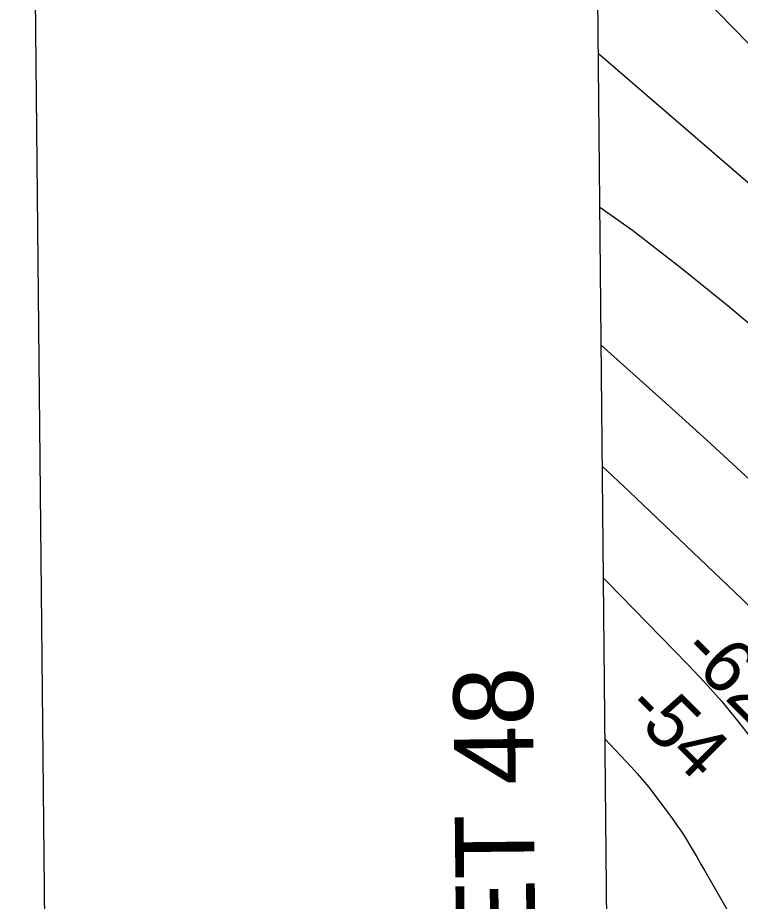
# Model space of a CAD drawing. Extents: x 3625074 to 3663148, y 511451 to 537151.
# Drawn here: x 3628414 to 3629325, y 532267 to 533380 of the extents above; entities that cross this region are included whole.
import ezdxf

# ---------------------------------------------------------------- set-up
doc = ezdxf.new("R2010")
doc.units = 0
for name, color, linetype in [('V-ANNO-SYMB', 7, 'Continuous'), ('V-ANNO-TEXT', 7, 'Continuous'), ('V-GRID-FRAM', 7, 'Continuous'), ('V-RIVR-RANG', 7, 'Continuous'), ('V-TOPO-DPTH', 7, 'Continuous'), ('V-TOPO-MAJR', 7, 'Continuous'), ('V-TOPO-MINR', 7, 'Continuous')]:
    doc.layers.add(name, color=color, linetype=linetype)

msp = doc.modelspace()

# ---------------------------------------------------------------- linework, layer by layer
at = {"layer": 'V-ANNO-SYMB'}
msp.add_lwpolyline([(3628644.1, 512686.6), (3661725.6, 513018.6), (3661495.6, 535934), (3628414.1, 535602), (3628644.1, 512686.6)], dxfattribs=at)
at = {"layer": 'V-GRID-FRAM'}
msp.add_lwpolyline([(3629129.4, 535042.1), (3660791.6, 535359.9), (3660982, 517178), (3629304, 516860), (3629129.4, 535042.1)], dxfattribs=at)
at = {"layer": 'V-TOPO-DPTH'}
msp.add_line((3629157, 532174.1), (3629137, 534257.9), dxfattribs=at)
at = {"layer": 'V-TOPO-MAJR'}
for points in [[(3630450.1, 531992.4), (3630207.9, 532286.1), (3630196.9, 532299.4), (3630185.8, 532312.6), (3630174.6, 532325.6), (3630163.3, 532338.6), (3629826.8, 532721.6), (3629801.5, 532749.7), (3629775.9, 532777.4), (3629749.6, 532804.5), (3629723, 532831.3), (3629695.8, 532857.4), (3629668.2, 532883.3), (3629640.2, 532908.5), (3629611.8, 532933.5), (3629145.8, 533334.6)], [(3629154.1, 532472), (3629187, 532436.6), (3629194.5, 532428.3), (3629201.8, 532419.9), (3629208.8, 532411.3), (3629215.6, 532402.5), (3629239.1, 532371.2), (3629244.7, 532363.4), (3629250.2, 532355.5), (3629255.4, 532347.4), (3629260.4, 532339.1), (3629265.3, 532330.8), (3629270.1, 532322.4), (3629275, 532314.1), (3629279.8, 532305.7), (3629324.6, 532228.1)]]:
    msp.add_lwpolyline(points, dxfattribs=at)
at = {"layer": 'V-TOPO-MINR'}
for points in [[(3630401.5, 532263.4), (3630310.9, 532359), (3630291.3, 532379.7), (3630271.6, 532400.3), (3630252, 532420.9), (3630232.3, 532441.5), (3630179.1, 532497), (3630132.7, 532545.2), (3630086.1, 532593.2), (3630039.3, 532641), (3629992.3, 532688.7), (3629785.2, 532897.6), (3629759.7, 532923.2), (3629734.1, 532948.8), (3629708.5, 532974.4), (3629682.8, 532999.8), (3629588, 533093.6), (3629515, 533166.1), (3629442.3, 533238.9), (3629370, 533312.1), (3629298, 533385.5), (3629143.8, 533543.5)], [(3630094.4, 532258.3), (3629982.3, 532380.4), (3629916.5, 532450.8), (3629850, 532520.5), (3629782.4, 532589.2), (3629714, 532657.1), (3629611.5, 532757.3), (3629593.6, 532774.4), (3629575.5, 532791.2), (3629557.1, 532807.6), (3629538.4, 532823.7), (3629311.4, 533015.1), (3629250.7, 533064.4), (3629188.7, 533112.1), (3629147.7, 533141.2)], [(3629149.3, 532967.9), (3629197.7, 532924.6), (3629242.5, 532884.3), (3629287.1, 532843.9), (3629331.4, 532803.1), (3629375.6, 532762.3), (3629457.3, 532686.3), (3629460.6, 532683.3), (3629463.9, 532680.3), (3629467.2, 532677.3), (3629470.5, 532674.3), (3629525.2, 532626.3), (3629555.9, 532599.2), (3629586.5, 532572.1), (3629616.9, 532544.9), (3629647.4, 532517.6), (3630024.4, 532177.9)], [(3629150.8, 532815.5), (3629184.6, 532783.4), (3629327.3, 532647.3), (3629353.5, 532622), (3629379.4, 532596.3), (3629405, 532570.4), (3629430.3, 532544.1), (3629606.3, 532359.3), (3629646.5, 532314.3), (3629684.8, 532267.8), (3629720.2, 532219)], [(3629152.2, 532674.5), (3629157.3, 532669.3), (3629258.1, 532566), (3629280, 532542.7), (3629301.2, 532518.9), (3629321.6, 532494.2), (3629341.3, 532469.1), (3629412, 532375.2), (3629426.9, 532354.5), (3629441.2, 532333.4), (3629454.5, 532311.8), (3629467.3, 532289.8), (3629479.7, 532267.5), (3629492.3, 532245.3)]]:
    msp.add_lwpolyline(points, dxfattribs=at)

# ---------------------------------------------------------------- texts
at = {"layer": 'V-ANNO-TEXT'}
msp.add_text('OVERLAPS SHEET 48', height=100, rotation=90.575, dxfattribs=at).set_placement((3629076.9, 531173.4))
at = {"layer": 'V-RIVR-RANG'}
for s, p in [('-62', (3629247.4, 532579.2)), ('-54', (3629177, 532508.1))]:
    msp.add_text(s, height=67, rotation=314.96, dxfattribs=at).set_placement(p)

doc.saveas('drawing.dxf')
